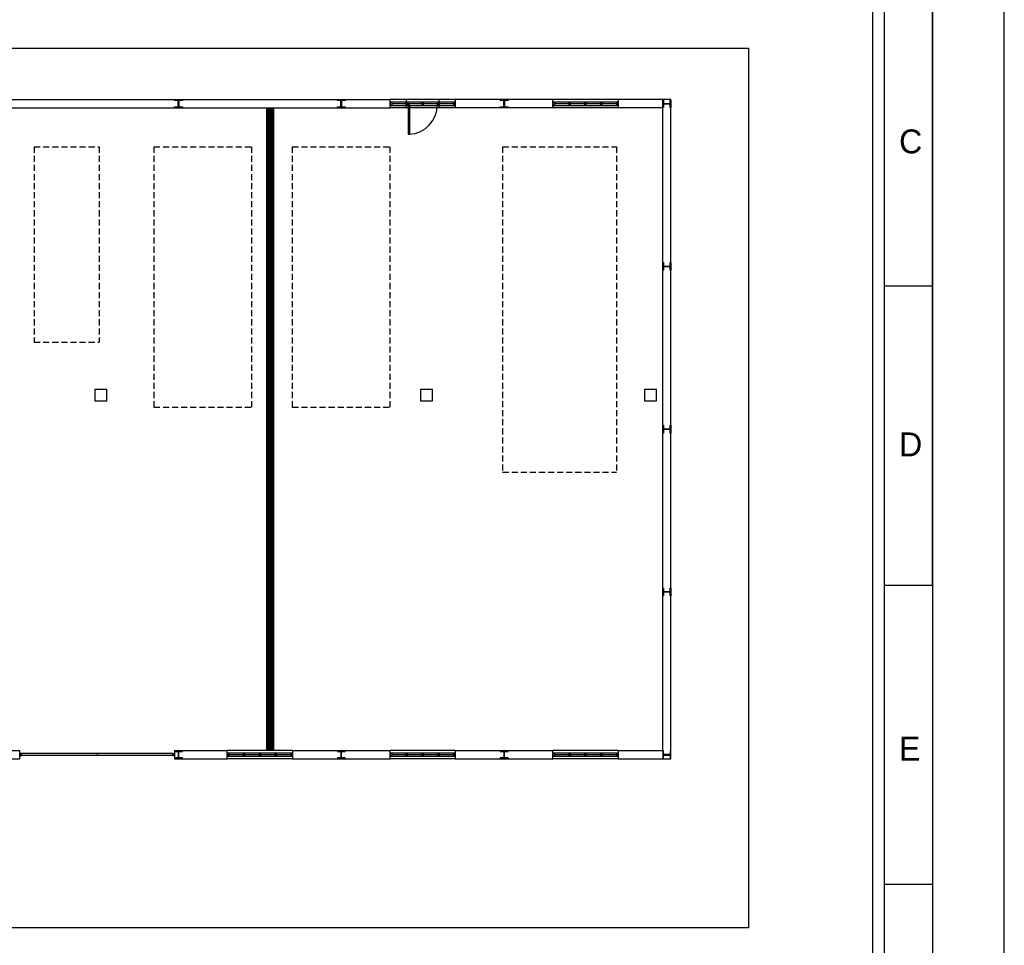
# Model space of a CAD drawing. Header units: millimetres. Extents: x -559 to 10735, y -2326 to 222.
# Tile 499 of 656: x 4068 to 4230, y -1434 to -1281. Entities that reach past the tile are written whole.
import ezdxf

# ---------------------------------------------------------------- set-up
doc = ezdxf.new("R2010")
doc.units = ezdxf.units.MM
doc.header["$LTSCALE"] = 4
doc.linetypes.add('HIDDEN', pattern=[0.375, 0.25, -0.125])
for name, color, linetype in [('Extremos da Area Total', 253, 'Continuous'), ('Modelo', 251, 'Continuous'), ('Modificaçoes da Planta Baixa', 255, 'Continuous'), ('Planta Baixa', 251, 'Continuous')]:
    doc.layers.add(name, color=color, linetype=linetype)

# ---------------------------------------------------------------- blocks, each defined once
blk = doc.blocks.new('AUW01D3S-flat-27-flat-1')
at = {"color": 9}
for p, q in [((0, 0.125), (-2, 0.125)), ((0, -0.125), (-2, -0.125))]:
    blk.add_line(p, q, dxfattribs=at)
blk = doc.blocks.new('AUD18D1S-flat-57-flat-1')
at = {"color": 9}
for p, q in [((-2, -0.125), (-2, 0.125)), ((0, 0.125), (0, -0.125))]:
    blk.add_line(p, q, dxfattribs=at)
blk = doc.blocks.new('AUD19D1S-flat-57-flat-1')
at = {"color": 9}
for p, q in [((-2, 0), (-2, 0)), ((0, 0), (0, 0))]:
    blk.add_line(p, q, dxfattribs=at)
blk = doc.blocks.new('AUD37D1S-flat-177-flat-1')
at = {"color": 9}
for p, q in [((-0.05, 0.05), (-0.05, -0.05)), ((0, 0.05), (-0.05, 0.05)), ((0, -0.05), (0, 0.05)), ((-0.05, -0.05), (0, -0.05))]:
    blk.add_line(p, q, dxfattribs=at)
at = {"color": 9, "width": 0.5, "flags": 3}
for p in [(-0.05, 0), (-0.05, -0.05)]:
    blk.add_attdef('JAMBPT', p, '', height=0.01, rotation=180, dxfattribs=at)
at = {"color": 9, "oblique": 36.8699, "width": 1.25, "flags": 3}
for p in [(-0.05, 0.05), (-0.05, 0), (-0.05, -0.05)]:
    blk.add_attdef('JAMBPT', p, '', height=0.00632, rotation=243.4349, dxfattribs=at)
blk = doc.blocks.new('AUD37D1S-flat-176-flat-1')
at = {"color": 9}
for p, q in [((0, -0.05), (0, 0.05)), ((0, 0.05), (0.05, 0.05)), ((0.05, 0.05), (0.05, -0.05)), ((0.05, -0.05), (0, -0.05))]:
    blk.add_line(p, q, dxfattribs=at)
at = {"color": 9, "text_generation_flag": 4, "width": 1.25, "flags": 3}
for p in [(0.05, 0.05), (0.05, 0), (0.05, -0.05)]:
    blk.add_attdef('JAMBPT', p, '', height=0.00632, rotation=296.5651, dxfattribs=at)
at = {"color": 9, "text_generation_flag": 4, "width": 0.5, "flags": 3}
for p in [(0.05, 0), (0.05, -0.05)]:
    blk.add_attdef('JAMBPT', p, '', height=0.01, dxfattribs=at)
blk = doc.blocks.new('AUD40D1S-flat-54-flat-1')
at = {"color": 9}
for p, q in [((-1, 0.05), (-1, -0.05)), ((1, 0.05), (-1, 0.05)), ((1, -0.05), (1, 0.05)), ((-1, -0.05), (1, -0.05))]:
    blk.add_line(p, q, dxfattribs=at)
blk = doc.blocks.new('AUD40D1S-flat-53-flat-1')
at = {"color": 9}
for p, q in [((-1, 0.05), (-1, -0.05)), ((1, 0.05), (-1, 0.05)), ((1, -0.05), (1, 0.05)), ((-1, -0.05), (1, -0.05))]:
    blk.add_line(p, q, dxfattribs=at)
blk = doc.blocks.new('AUD37D1S-flat-175-flat-1')
at = {"color": 9}
for p, q in [((-0.05, 0.05), (-0.05, -0.05)), ((0, 0.05), (-0.05, 0.05)), ((0, -0.05), (0, 0.05)), ((-0.05, -0.05), (0, -0.05))]:
    blk.add_line(p, q, dxfattribs=at)
at = {"color": 9, "width": 0.5, "flags": 3}
for p in [(-0.05, 0), (-0.05, -0.05)]:
    blk.add_attdef('JAMBPT', p, '', height=0.01, rotation=180, dxfattribs=at)
at = {"color": 9, "oblique": 36.8699, "width": 1.25, "flags": 3}
for p in [(-0.05, 0.05), (-0.05, 0), (-0.05, -0.05)]:
    blk.add_attdef('JAMBPT', p, '', height=0.00632, rotation=243.4349, dxfattribs=at)
blk = doc.blocks.new('AUD37D1S-flat-174-flat-1')
at = {"color": 9}
for p, q in [((-0.05, 0.05), (-0.05, -0.05)), ((0, 0.05), (-0.05, 0.05)), ((0, -0.05), (0, 0.05)), ((-0.05, -0.05), (0, -0.05))]:
    blk.add_line(p, q, dxfattribs=at)
at = {"color": 9, "width": 0.5, "flags": 3}
for p in [(-0.05, 0), (-0.05, -0.05)]:
    blk.add_attdef('JAMBPT', p, '', height=0.01, rotation=180, dxfattribs=at)
at = {"color": 9, "oblique": 36.8699, "width": 1.25, "flags": 3}
for p in [(-0.05, 0.05), (-0.05, 0), (-0.05, -0.05)]:
    blk.add_attdef('JAMBPT', p, '', height=0.00632, rotation=243.4349, dxfattribs=at)
blk = doc.blocks.new('AUD37D1S-flat-173-flat-1')
at = {"color": 9}
for p, q in [((-0.05, 0.05), (-0.05, -0.05)), ((0, 0.05), (-0.05, 0.05)), ((0, -0.05), (0, 0.05)), ((-0.05, -0.05), (0, -0.05))]:
    blk.add_line(p, q, dxfattribs=at)
at = {"color": 9, "width": 0.5, "flags": 3}
for p in [(-0.05, 0), (-0.05, -0.05)]:
    blk.add_attdef('JAMBPT', p, '', height=0.01, rotation=180, dxfattribs=at)
at = {"color": 9, "oblique": 36.8699, "width": 1.25, "flags": 3}
for p in [(-0.05, 0.05), (-0.05, 0), (-0.05, -0.05)]:
    blk.add_attdef('JAMBPT', p, '', height=0.00632, rotation=243.4349, dxfattribs=at)
blk = doc.blocks.new('AUW01D1S-flat-88-flat-1')
at = {"color": 9}
blk.add_line((0.21875, 0), (-0.21875, 0), dxfattribs=at)
blk = doc.blocks.new('AUW01D1S-flat-87-flat-1')
at = {"color": 9}
blk.add_line((0.21875, 0), (-0.21875, 0), dxfattribs=at)
blk = doc.blocks.new('AUW01D1S-flat-86-flat-1')
at = {"color": 9}
blk.add_line((0.21875, 0), (-0.21875, 0), dxfattribs=at)
blk = doc.blocks.new('AUW01D1S-flat-85-flat-1')
at = {"color": 9}
blk.add_line((0.21875, 0), (-0.21875, 0), dxfattribs=at)
blk = doc.blocks.new('AUW01D3S-flat-26-flat-1')
at = {"color": 9}
for p, q in [((0, 0.125), (-2, 0.125)), ((0, -0.125), (-2, -0.125))]:
    blk.add_line(p, q, dxfattribs=at)
blk = doc.blocks.new('AUD18D1S-flat-56-flat-1')
at = {"color": 9}
for p, q in [((-2, -0.125), (-2, 0.125)), ((0, 0.125), (0, -0.125))]:
    blk.add_line(p, q, dxfattribs=at)
blk = doc.blocks.new('AUD19D1S-flat-56-flat-1')
at = {"color": 9}
for p, q in [((-2, 0), (-2, 0)), ((0, 0), (0, 0))]:
    blk.add_line(p, q, dxfattribs=at)
blk = doc.blocks.new('AUD37D1S-flat-172-flat-1')
at = {"color": 9}
for p, q in [((-0.05, 0.05), (-0.05, -0.05)), ((0, 0.05), (-0.05, 0.05)), ((0, -0.05), (0, 0.05)), ((-0.05, -0.05), (0, -0.05))]:
    blk.add_line(p, q, dxfattribs=at)
at = {"color": 9, "width": 0.5, "flags": 3}
for p in [(-0.05, 0), (-0.05, -0.05)]:
    blk.add_attdef('JAMBPT', p, '', height=0.01, rotation=180, dxfattribs=at)
at = {"color": 9, "oblique": 36.8699, "width": 1.25, "flags": 3}
for p in [(-0.05, 0.05), (-0.05, 0), (-0.05, -0.05)]:
    blk.add_attdef('JAMBPT', p, '', height=0.00632, rotation=243.4349, dxfattribs=at)
blk = doc.blocks.new('AUD37D1S-flat-171-flat-1')
at = {"color": 9}
for p, q in [((0, -0.05), (0, 0.05)), ((0, 0.05), (0.05, 0.05)), ((0.05, 0.05), (0.05, -0.05)), ((0.05, -0.05), (0, -0.05))]:
    blk.add_line(p, q, dxfattribs=at)
at = {"color": 9, "text_generation_flag": 4, "width": 1.25, "flags": 3}
for p in [(0.05, 0.05), (0.05, 0), (0.05, -0.05)]:
    blk.add_attdef('JAMBPT', p, '', height=0.00632, rotation=296.5651, dxfattribs=at)
at = {"color": 9, "text_generation_flag": 4, "width": 0.5, "flags": 3}
for p in [(0.05, 0), (0.05, -0.05)]:
    blk.add_attdef('JAMBPT', p, '', height=0.01, dxfattribs=at)
blk = doc.blocks.new('AUD40D1S-flat-52-flat-1')
at = {"color": 9}
for p, q in [((-1, 0.05), (-1, -0.05)), ((1, 0.05), (-1, 0.05)), ((1, -0.05), (1, 0.05)), ((-1, -0.05), (1, -0.05))]:
    blk.add_line(p, q, dxfattribs=at)
blk = doc.blocks.new('AUD40D1S-flat-51-flat-1')
at = {"color": 9}
for p, q in [((-1, 0.05), (-1, -0.05)), ((1, 0.05), (-1, 0.05)), ((1, -0.05), (1, 0.05)), ((-1, -0.05), (1, -0.05))]:
    blk.add_line(p, q, dxfattribs=at)
blk = doc.blocks.new('AUD37D1S-flat-170-flat-1')
at = {"color": 9}
for p, q in [((-0.05, 0.05), (-0.05, -0.05)), ((0, 0.05), (-0.05, 0.05)), ((0, -0.05), (0, 0.05)), ((-0.05, -0.05), (0, -0.05))]:
    blk.add_line(p, q, dxfattribs=at)
at = {"color": 9, "width": 0.5, "flags": 3}
for p in [(-0.05, 0), (-0.05, -0.05)]:
    blk.add_attdef('JAMBPT', p, '', height=0.01, rotation=180, dxfattribs=at)
at = {"color": 9, "oblique": 36.8699, "width": 1.25, "flags": 3}
for p in [(-0.05, 0.05), (-0.05, 0), (-0.05, -0.05)]:
    blk.add_attdef('JAMBPT', p, '', height=0.00632, rotation=243.4349, dxfattribs=at)
blk = doc.blocks.new('AUD37D1S-flat-169-flat-1')
at = {"color": 9}
for p, q in [((-0.05, 0.05), (-0.05, -0.05)), ((0, 0.05), (-0.05, 0.05)), ((0, -0.05), (0, 0.05)), ((-0.05, -0.05), (0, -0.05))]:
    blk.add_line(p, q, dxfattribs=at)
at = {"color": 9, "width": 0.5, "flags": 3}
for p in [(-0.05, 0), (-0.05, -0.05)]:
    blk.add_attdef('JAMBPT', p, '', height=0.01, rotation=180, dxfattribs=at)
at = {"color": 9, "oblique": 36.8699, "width": 1.25, "flags": 3}
for p in [(-0.05, 0.05), (-0.05, 0), (-0.05, -0.05)]:
    blk.add_attdef('JAMBPT', p, '', height=0.00632, rotation=243.4349, dxfattribs=at)
blk = doc.blocks.new('AUD37D1S-flat-168-flat-1')
at = {"color": 9}
for p, q in [((-0.05, 0.05), (-0.05, -0.05)), ((0, 0.05), (-0.05, 0.05)), ((0, -0.05), (0, 0.05)), ((-0.05, -0.05), (0, -0.05))]:
    blk.add_line(p, q, dxfattribs=at)
at = {"color": 9, "width": 0.5, "flags": 3}
for p in [(-0.05, 0), (-0.05, -0.05)]:
    blk.add_attdef('JAMBPT', p, '', height=0.01, rotation=180, dxfattribs=at)
at = {"color": 9, "oblique": 36.8699, "width": 1.25, "flags": 3}
for p in [(-0.05, 0.05), (-0.05, 0), (-0.05, -0.05)]:
    blk.add_attdef('JAMBPT', p, '', height=0.00632, rotation=243.4349, dxfattribs=at)
blk = doc.blocks.new('AUW01D1S-flat-84-flat-1')
at = {"color": 9}
blk.add_line((0.21875, 0), (-0.21875, 0), dxfattribs=at)
blk = doc.blocks.new('AUW01D1S-flat-83-flat-1')
at = {"color": 9}
blk.add_line((0.21875, 0), (-0.21875, 0), dxfattribs=at)
blk = doc.blocks.new('AUW01D1S-flat-82-flat-1')
at = {"color": 9}
blk.add_line((0.21875, 0), (-0.21875, 0), dxfattribs=at)
blk = doc.blocks.new('AUW01D1S-flat-81-flat-1')
at = {"color": 9}
blk.add_line((0.21875, 0), (-0.21875, 0), dxfattribs=at)
blk = doc.blocks.new('AUW01D3S-flat-25-flat-1')
at = {"color": 9}
for p, q in [((0, 0.125), (-2, 0.125)), ((0, -0.125), (-2, -0.125))]:
    blk.add_line(p, q, dxfattribs=at)
blk = doc.blocks.new('AUD18D1S-flat-55-flat-1')
at = {"color": 9}
for p, q in [((-2, -0.125), (-2, 0.125)), ((0, 0.125), (0, -0.125))]:
    blk.add_line(p, q, dxfattribs=at)
blk = doc.blocks.new('AUD19D1S-flat-55-flat-1')
at = {"color": 9}
for p, q in [((-2, 0), (-2, 0)), ((0, 0), (0, 0))]:
    blk.add_line(p, q, dxfattribs=at)
blk = doc.blocks.new('AUD37D1S-flat-167-flat-1')
at = {"color": 9}
for p, q in [((-0.05, 0.05), (-0.05, -0.05)), ((0, 0.05), (-0.05, 0.05)), ((0, -0.05), (0, 0.05)), ((-0.05, -0.05), (0, -0.05))]:
    blk.add_line(p, q, dxfattribs=at)
at = {"color": 9, "width": 0.5, "flags": 3}
for p in [(-0.05, 0), (-0.05, -0.05)]:
    blk.add_attdef('JAMBPT', p, '', height=0.01, rotation=180, dxfattribs=at)
at = {"color": 9, "oblique": 36.8699, "width": 1.25, "flags": 3}
for p in [(-0.05, 0.05), (-0.05, 0), (-0.05, -0.05)]:
    blk.add_attdef('JAMBPT', p, '', height=0.00632, rotation=243.4349, dxfattribs=at)
blk = doc.blocks.new('AUD37D1S-flat-166-flat-1')
at = {"color": 9}
for p, q in [((0, -0.05), (0, 0.05)), ((0, 0.05), (0.05, 0.05)), ((0.05, 0.05), (0.05, -0.05)), ((0.05, -0.05), (0, -0.05))]:
    blk.add_line(p, q, dxfattribs=at)
at = {"color": 9, "text_generation_flag": 4, "width": 1.25, "flags": 3}
for p in [(0.05, 0.05), (0.05, 0), (0.05, -0.05)]:
    blk.add_attdef('JAMBPT', p, '', height=0.00632, rotation=296.5651, dxfattribs=at)
at = {"color": 9, "text_generation_flag": 4, "width": 0.5, "flags": 3}
for p in [(0.05, 0), (0.05, -0.05)]:
    blk.add_attdef('JAMBPT', p, '', height=0.01, dxfattribs=at)
blk = doc.blocks.new('AUD40D1S-flat-50-flat-1')
at = {"color": 9}
for p, q in [((-1, 0.05), (-1, -0.05)), ((1, 0.05), (-1, 0.05)), ((1, -0.05), (1, 0.05)), ((-1, -0.05), (1, -0.05))]:
    blk.add_line(p, q, dxfattribs=at)
blk = doc.blocks.new('AUD40D1S-flat-49-flat-1')
at = {"color": 9}
for p, q in [((-1, 0.05), (-1, -0.05)), ((1, 0.05), (-1, 0.05)), ((1, -0.05), (1, 0.05)), ((-1, -0.05), (1, -0.05))]:
    blk.add_line(p, q, dxfattribs=at)
blk = doc.blocks.new('AUD37D1S-flat-165-flat-1')
at = {"color": 9}
for p, q in [((-0.05, 0.05), (-0.05, -0.05)), ((0, 0.05), (-0.05, 0.05)), ((0, -0.05), (0, 0.05)), ((-0.05, -0.05), (0, -0.05))]:
    blk.add_line(p, q, dxfattribs=at)
at = {"color": 9, "width": 0.5, "flags": 3}
for p in [(-0.05, 0), (-0.05, -0.05)]:
    blk.add_attdef('JAMBPT', p, '', height=0.01, rotation=180, dxfattribs=at)
at = {"color": 9, "oblique": 36.8699, "width": 1.25, "flags": 3}
for p in [(-0.05, 0.05), (-0.05, 0), (-0.05, -0.05)]:
    blk.add_attdef('JAMBPT', p, '', height=0.00632, rotation=243.4349, dxfattribs=at)
blk = doc.blocks.new('AUD37D1S-flat-164-flat-1')
at = {"color": 9}
for p, q in [((-0.05, 0.05), (-0.05, -0.05)), ((0, 0.05), (-0.05, 0.05)), ((0, -0.05), (0, 0.05)), ((-0.05, -0.05), (0, -0.05))]:
    blk.add_line(p, q, dxfattribs=at)
at = {"color": 9, "width": 0.5, "flags": 3}
for p in [(-0.05, 0), (-0.05, -0.05)]:
    blk.add_attdef('JAMBPT', p, '', height=0.01, rotation=180, dxfattribs=at)
at = {"color": 9, "oblique": 36.8699, "width": 1.25, "flags": 3}
for p in [(-0.05, 0.05), (-0.05, 0), (-0.05, -0.05)]:
    blk.add_attdef('JAMBPT', p, '', height=0.00632, rotation=243.4349, dxfattribs=at)
blk = doc.blocks.new('AUD37D1S-flat-163-flat-1')
at = {"color": 9}
for p, q in [((-0.05, 0.05), (-0.05, -0.05)), ((0, 0.05), (-0.05, 0.05)), ((0, -0.05), (0, 0.05)), ((-0.05, -0.05), (0, -0.05))]:
    blk.add_line(p, q, dxfattribs=at)
at = {"color": 9, "width": 0.5, "flags": 3}
for p in [(-0.05, 0), (-0.05, -0.05)]:
    blk.add_attdef('JAMBPT', p, '', height=0.01, rotation=180, dxfattribs=at)
at = {"color": 9, "oblique": 36.8699, "width": 1.25, "flags": 3}
for p in [(-0.05, 0.05), (-0.05, 0), (-0.05, -0.05)]:
    blk.add_attdef('JAMBPT', p, '', height=0.00632, rotation=243.4349, dxfattribs=at)
blk = doc.blocks.new('AUW01D1S-flat-80-flat-1')
at = {"color": 9}
blk.add_line((0.21875, 0), (-0.21875, 0), dxfattribs=at)
blk = doc.blocks.new('AUW01D1S-flat-79-flat-1')
at = {"color": 9}
blk.add_line((0.21875, 0), (-0.21875, 0), dxfattribs=at)
blk = doc.blocks.new('AUW01D1S-flat-78-flat-1')
at = {"color": 9}
blk.add_line((0.21875, 0), (-0.21875, 0), dxfattribs=at)
blk = doc.blocks.new('AUW01D1S-flat-77-flat-1')
at = {"color": 9}
blk.add_line((0.21875, 0), (-0.21875, 0), dxfattribs=at)
blk = doc.blocks.new('AUW01D3S-flat-24-flat-1')
at = {"color": 9}
for p, q in [((0, 0.125), (-2, 0.125)), ((0, -0.125), (-2, -0.125))]:
    blk.add_line(p, q, dxfattribs=at)
blk = doc.blocks.new('AUD18D1S-flat-54-flat-1')
at = {"color": 9}
for p, q in [((-2, -0.125), (-2, 0.125)), ((0, 0.125), (0, -0.125))]:
    blk.add_line(p, q, dxfattribs=at)
blk = doc.blocks.new('AUD19D1S-flat-54-flat-1')
at = {"color": 9}
for p, q in [((-2, 0), (-2, 0)), ((0, 0), (0, 0))]:
    blk.add_line(p, q, dxfattribs=at)
blk = doc.blocks.new('AUD37D1S-flat-162-flat-1')
at = {"color": 9}
for p, q in [((-0.05, 0.05), (-0.05, -0.05)), ((0, 0.05), (-0.05, 0.05)), ((0, -0.05), (0, 0.05)), ((-0.05, -0.05), (0, -0.05))]:
    blk.add_line(p, q, dxfattribs=at)
at = {"color": 9, "width": 0.5, "flags": 3}
for p in [(-0.05, 0), (-0.05, -0.05)]:
    blk.add_attdef('JAMBPT', p, '', height=0.01, rotation=180, dxfattribs=at)
at = {"color": 9, "oblique": 36.8699, "width": 1.25, "flags": 3}
for p in [(-0.05, 0.05), (-0.05, 0), (-0.05, -0.05)]:
    blk.add_attdef('JAMBPT', p, '', height=0.00632, rotation=243.4349, dxfattribs=at)
blk = doc.blocks.new('AUD37D1S-flat-161-flat-1')
at = {"color": 9}
for p, q in [((0, -0.05), (0, 0.05)), ((0, 0.05), (0.05, 0.05)), ((0.05, 0.05), (0.05, -0.05)), ((0.05, -0.05), (0, -0.05))]:
    blk.add_line(p, q, dxfattribs=at)
at = {"color": 9, "text_generation_flag": 4, "width": 1.25, "flags": 3}
for p in [(0.05, 0.05), (0.05, 0), (0.05, -0.05)]:
    blk.add_attdef('JAMBPT', p, '', height=0.00632, rotation=296.5651, dxfattribs=at)
at = {"color": 9, "text_generation_flag": 4, "width": 0.5, "flags": 3}
for p in [(0.05, 0), (0.05, -0.05)]:
    blk.add_attdef('JAMBPT', p, '', height=0.01, dxfattribs=at)
blk = doc.blocks.new('AUD40D1S-flat-48-flat-1')
at = {"color": 9}
for p, q in [((-1, 0.05), (-1, -0.05)), ((1, 0.05), (-1, 0.05)), ((1, -0.05), (1, 0.05)), ((-1, -0.05), (1, -0.05))]:
    blk.add_line(p, q, dxfattribs=at)
blk = doc.blocks.new('AUD40D1S-flat-47-flat-1')
at = {"color": 9}
for p, q in [((-1, 0.05), (-1, -0.05)), ((1, 0.05), (-1, 0.05)), ((1, -0.05), (1, 0.05)), ((-1, -0.05), (1, -0.05))]:
    blk.add_line(p, q, dxfattribs=at)
blk = doc.blocks.new('AUD37D1S-flat-160-flat-1')
at = {"color": 9}
for p, q in [((-0.05, 0.05), (-0.05, -0.05)), ((0, 0.05), (-0.05, 0.05)), ((0, -0.05), (0, 0.05)), ((-0.05, -0.05), (0, -0.05))]:
    blk.add_line(p, q, dxfattribs=at)
at = {"color": 9, "width": 0.5, "flags": 3}
for p in [(-0.05, 0), (-0.05, -0.05)]:
    blk.add_attdef('JAMBPT', p, '', height=0.01, rotation=180, dxfattribs=at)
at = {"color": 9, "oblique": 36.8699, "width": 1.25, "flags": 3}
for p in [(-0.05, 0.05), (-0.05, 0), (-0.05, -0.05)]:
    blk.add_attdef('JAMBPT', p, '', height=0.00632, rotation=243.4349, dxfattribs=at)
blk = doc.blocks.new('AUD37D1S-flat-159-flat-1')
at = {"color": 9}
for p, q in [((-0.05, 0.05), (-0.05, -0.05)), ((0, 0.05), (-0.05, 0.05)), ((0, -0.05), (0, 0.05)), ((-0.05, -0.05), (0, -0.05))]:
    blk.add_line(p, q, dxfattribs=at)
at = {"color": 9, "width": 0.5, "flags": 3}
for p in [(-0.05, 0), (-0.05, -0.05)]:
    blk.add_attdef('JAMBPT', p, '', height=0.01, rotation=180, dxfattribs=at)
at = {"color": 9, "oblique": 36.8699, "width": 1.25, "flags": 3}
for p in [(-0.05, 0.05), (-0.05, 0), (-0.05, -0.05)]:
    blk.add_attdef('JAMBPT', p, '', height=0.00632, rotation=243.4349, dxfattribs=at)
blk = doc.blocks.new('AUD37D1S-flat-158-flat-1')
at = {"color": 9}
for p, q in [((-0.05, 0.05), (-0.05, -0.05)), ((0, 0.05), (-0.05, 0.05)), ((0, -0.05), (0, 0.05)), ((-0.05, -0.05), (0, -0.05))]:
    blk.add_line(p, q, dxfattribs=at)
at = {"color": 9, "width": 0.5, "flags": 3}
for p in [(-0.05, 0), (-0.05, -0.05)]:
    blk.add_attdef('JAMBPT', p, '', height=0.01, rotation=180, dxfattribs=at)
at = {"color": 9, "oblique": 36.8699, "width": 1.25, "flags": 3}
for p in [(-0.05, 0.05), (-0.05, 0), (-0.05, -0.05)]:
    blk.add_attdef('JAMBPT', p, '', height=0.00632, rotation=243.4349, dxfattribs=at)
blk = doc.blocks.new('AUW01D1S-flat-76-flat-1')
at = {"color": 9}
blk.add_line((0.21875, 0), (-0.21875, 0), dxfattribs=at)
blk = doc.blocks.new('AUW01D1S-flat-75-flat-1')
at = {"color": 9}
blk.add_line((0.21875, 0), (-0.21875, 0), dxfattribs=at)
blk = doc.blocks.new('AUW01D1S-flat-74-flat-1')
at = {"color": 9}
blk.add_line((0.21875, 0), (-0.21875, 0), dxfattribs=at)
blk = doc.blocks.new('AUW01D1S-flat-73-flat-1')
at = {"color": 9}
blk.add_line((0.21875, 0), (-0.21875, 0), dxfattribs=at)
blk = doc.blocks.new('AUW01D3S-flat-23-flat-1')
at = {"color": 9}
for p, q in [((0, 0.125), (-2, 0.125)), ((0, -0.125), (-2, -0.125))]:
    blk.add_line(p, q, dxfattribs=at)
blk = doc.blocks.new('AUD18D1S-flat-53-flat-1')
at = {"color": 9}
for p, q in [((-2, -0.125), (-2, 0.125)), ((0, 0.125), (0, -0.125))]:
    blk.add_line(p, q, dxfattribs=at)
blk = doc.blocks.new('AUD19D1S-flat-53-flat-1')
at = {"color": 9}
for p, q in [((-2, 0), (-2, 0)), ((0, 0), (0, 0))]:
    blk.add_line(p, q, dxfattribs=at)
blk = doc.blocks.new('AUD37D1S-flat-157-flat-1')
at = {"color": 9}
for p, q in [((-0.05, 0.05), (-0.05, -0.05)), ((0, 0.05), (-0.05, 0.05)), ((0, -0.05), (0, 0.05)), ((-0.05, -0.05), (0, -0.05))]:
    blk.add_line(p, q, dxfattribs=at)
at = {"color": 9, "width": 0.5, "flags": 3}
for p in [(-0.05, 0), (-0.05, -0.05)]:
    blk.add_attdef('JAMBPT', p, '', height=0.01, rotation=180, dxfattribs=at)
at = {"color": 9, "oblique": 36.8699, "width": 1.25, "flags": 3}
for p in [(-0.05, 0.05), (-0.05, 0), (-0.05, -0.05)]:
    blk.add_attdef('JAMBPT', p, '', height=0.00632, rotation=243.4349, dxfattribs=at)
blk = doc.blocks.new('AUD37D1S-flat-156-flat-1')
at = {"color": 9}
for p, q in [((0, -0.05), (0, 0.05)), ((0, 0.05), (0.05, 0.05)), ((0.05, 0.05), (0.05, -0.05)), ((0.05, -0.05), (0, -0.05))]:
    blk.add_line(p, q, dxfattribs=at)
at = {"color": 9, "text_generation_flag": 4, "width": 1.25, "flags": 3}
for p in [(0.05, 0.05), (0.05, 0), (0.05, -0.05)]:
    blk.add_attdef('JAMBPT', p, '', height=0.00632, rotation=296.5651, dxfattribs=at)
at = {"color": 9, "text_generation_flag": 4, "width": 0.5, "flags": 3}
for p in [(0.05, 0), (0.05, -0.05)]:
    blk.add_attdef('JAMBPT', p, '', height=0.01, dxfattribs=at)
blk = doc.blocks.new('AUD40D1S-flat-46-flat-1')
at = {"color": 9}
for p, q in [((-1, 0.05), (-1, -0.05)), ((1, 0.05), (-1, 0.05)), ((1, -0.05), (1, 0.05)), ((-1, -0.05), (1, -0.05))]:
    blk.add_line(p, q, dxfattribs=at)
blk = doc.blocks.new('AUD40D1S-flat-45-flat-1')
at = {"color": 9}
for p, q in [((-1, 0.05), (-1, -0.05)), ((1, 0.05), (-1, 0.05)), ((1, -0.05), (1, 0.05)), ((-1, -0.05), (1, -0.05))]:
    blk.add_line(p, q, dxfattribs=at)
blk = doc.blocks.new('AUD37D1S-flat-155-flat-1')
at = {"color": 9}
for p, q in [((-0.05, 0.05), (-0.05, -0.05)), ((0, 0.05), (-0.05, 0.05)), ((0, -0.05), (0, 0.05)), ((-0.05, -0.05), (0, -0.05))]:
    blk.add_line(p, q, dxfattribs=at)
at = {"color": 9, "width": 0.5, "flags": 3}
for p in [(-0.05, 0), (-0.05, -0.05)]:
    blk.add_attdef('JAMBPT', p, '', height=0.01, rotation=180, dxfattribs=at)
at = {"color": 9, "oblique": 36.8699, "width": 1.25, "flags": 3}
for p in [(-0.05, 0.05), (-0.05, 0), (-0.05, -0.05)]:
    blk.add_attdef('JAMBPT', p, '', height=0.00632, rotation=243.4349, dxfattribs=at)
blk = doc.blocks.new('AUD37D1S-flat-154-flat-1')
at = {"color": 9}
for p, q in [((-0.05, 0.05), (-0.05, -0.05)), ((0, 0.05), (-0.05, 0.05)), ((0, -0.05), (0, 0.05)), ((-0.05, -0.05), (0, -0.05))]:
    blk.add_line(p, q, dxfattribs=at)
at = {"color": 9, "width": 0.5, "flags": 3}
for p in [(-0.05, 0), (-0.05, -0.05)]:
    blk.add_attdef('JAMBPT', p, '', height=0.01, rotation=180, dxfattribs=at)
at = {"color": 9, "oblique": 36.8699, "width": 1.25, "flags": 3}
for p in [(-0.05, 0.05), (-0.05, 0), (-0.05, -0.05)]:
    blk.add_attdef('JAMBPT', p, '', height=0.00632, rotation=243.4349, dxfattribs=at)
blk = doc.blocks.new('AUD37D1S-flat-153-flat-1')
at = {"color": 9}
for p, q in [((-0.05, 0.05), (-0.05, -0.05)), ((0, 0.05), (-0.05, 0.05)), ((0, -0.05), (0, 0.05)), ((-0.05, -0.05), (0, -0.05))]:
    blk.add_line(p, q, dxfattribs=at)
at = {"color": 9, "width": 0.5, "flags": 3}
for p in [(-0.05, 0), (-0.05, -0.05)]:
    blk.add_attdef('JAMBPT', p, '', height=0.01, rotation=180, dxfattribs=at)
at = {"color": 9, "oblique": 36.8699, "width": 1.25, "flags": 3}
for p in [(-0.05, 0.05), (-0.05, 0), (-0.05, -0.05)]:
    blk.add_attdef('JAMBPT', p, '', height=0.00632, rotation=243.4349, dxfattribs=at)
blk = doc.blocks.new('AUW01D1S-flat-72-flat-1')
at = {"color": 9}
blk.add_line((0.21875, 0), (-0.21875, 0), dxfattribs=at)
blk = doc.blocks.new('AUW01D1S-flat-71-flat-1')
at = {"color": 9}
blk.add_line((0.21875, 0), (-0.21875, 0), dxfattribs=at)
blk = doc.blocks.new('AUW01D1S-flat-70-flat-1')
at = {"color": 9}
blk.add_line((0.21875, 0), (-0.21875, 0), dxfattribs=at)
blk = doc.blocks.new('AUW01D1S-flat-69-flat-1')
at = {"color": 9}
blk.add_line((0.21875, 0), (-0.21875, 0), dxfattribs=at)
blk = doc.blocks.new('AUD18D1S-flat-22-flat-1')
at = {"color": 9}
for p, q in [((0, -0.125), (0, 0.125)), ((4.75, 0.125), (4.75, -0.125))]:
    blk.add_line(p, q, dxfattribs=at)
blk = doc.blocks.new('AUD19D1S-flat-22-flat-1')
at = {"color": 9}
for p, q in [((0, 0), (0, 0)), ((4.75, 0), (4.75, 0))]:
    blk.add_line(p, q, dxfattribs=at)
blk = doc.blocks.new('AUD37D1S-flat-62-flat-1')
at = {"color": 9}
for p, q in [((0, 0.0375), (0, -0.0375)), ((0.05, 0.0375), (0, 0.0375)), ((0.05, -0.0375), (0.05, 0.0375)), ((0, -0.0375), (0.05, -0.0375))]:
    blk.add_line(p, q, dxfattribs=at)
at = {"color": 9, "oblique": 22.61986, "width": 1.083333, "flags": 3}
for p in [(0.05, 0.0375), (0.05, 0), (0.05, -0.0375)]:
    blk.add_attdef('JAMBPT', p, '', height=0.00588, rotation=56.30993, dxfattribs=at)
at = {"color": 9, "width": 0.666667, "flags": 3}
for p in [(0.05, 0.0375), (0.05, 0)]:
    blk.add_attdef('JAMBPT', p, '', height=0.0075, dxfattribs=at)
blk = doc.blocks.new('AUD37D1S-flat-61-flat-1')
at = {"color": 9}
for p, q in [((-0.05, 0.0375), (0, 0.0375)), ((-0.05, -0.0375), (-0.05, 0.0375)), ((0, 0.0375), (0, -0.0375)), ((0, -0.0375), (-0.05, -0.0375))]:
    blk.add_line(p, q, dxfattribs=at)
at = {"color": 9, "text_generation_flag": 4, "flags": 3}
for p, height, rotation, width in [((-0.05, 0.0375), 0.0075, 180, 0.666667), ((-0.05, 0), 0.0075, 180, 0.666667), ((-0.05, 0.0375), 0.00588, 123.69007, 1.083333), ((-0.05, 0), 0.00588, 123.69007, 1.083333), ((-0.05, -0.0375), 0.00588, 123.69007, 1.083333)]:
    blk.add_attdef('JAMBPT', p, '', height=height, rotation=rotation, dxfattribs=dict(at, width=width))
blk = doc.blocks.new('AUD41D1S-flat-12-flat-1')
at = {"color": 9}
for p, q in [((-2.375, 0.0375), (-2.375, -0.0375)), ((2.375, -0.0375), (2.375, 0.0375))]:
    blk.add_line(p, q, dxfattribs=at)
blk = doc.blocks.new('AUD10D1S-flat-1-flat-1')
at = {"color": 9}
for p, q in [((0, 0), (0, -0.05)), ((4.65, 0), (0, 0)), ((4.65, -0.05), (4.65, 0)), ((0, -0.05), (4.65, -0.05))]:
    blk.add_line(p, q, dxfattribs=at)
blk = doc.blocks.new('AUD18D1S-flat-21-flat-1')
at = {"color": 9}
for p, q in [((-1, -0.125), (-1, 0.125)), ((0, 0.125), (0, -0.125))]:
    blk.add_line(p, q, dxfattribs=at)
blk = doc.blocks.new('AUD19D1S-flat-21-flat-1')
at = {"color": 9}
for p, q in [((0, 0), (0, 0)), ((-1, 0), (-1, 0))]:
    blk.add_line(p, q, dxfattribs=at)
blk = doc.blocks.new('AUD37D1S-flat-60-flat-1')
at = {"color": 9}
for p, q in [((-0.05, 0.0375), (-0.05, -0.0375)), ((0, 0.0375), (-0.05, 0.0375)), ((0, -0.0375), (0, 0.0375)), ((-0.05, -0.0375), (0, -0.0375))]:
    blk.add_line(p, q, dxfattribs=at)
at = {"color": 9, "width": 0.666667, "flags": 3}
for p in [(-0.05, 0), (-0.05, -0.0375)]:
    blk.add_attdef('JAMBPT', p, '', height=0.0075, rotation=180, dxfattribs=at)
at = {"color": 9, "oblique": 22.61986, "width": 1.083333, "flags": 3}
for p in [(-0.05, 0.0375), (-0.05, 0), (-0.05, -0.0375)]:
    blk.add_attdef('JAMBPT', p, '', height=0.00588, rotation=236.30993, dxfattribs=at)
blk = doc.blocks.new('AUD37D1S-flat-59-flat-1')
at = {"color": 9}
for p, q in [((0, -0.0375), (0, 0.0375)), ((0, 0.0375), (0.05, 0.0375)), ((0.05, 0.0375), (0.05, -0.0375)), ((0.05, -0.0375), (0, -0.0375))]:
    blk.add_line(p, q, dxfattribs=at)
at = {"color": 9, "text_generation_flag": 4, "width": 1.083333, "flags": 3}
for p in [(0.05, 0.0375), (0.05, 0), (0.05, -0.0375)]:
    blk.add_attdef('JAMBPT', p, '', height=0.00588, rotation=303.69007, dxfattribs=at)
at = {"color": 9, "text_generation_flag": 4, "width": 0.666667, "flags": 3}
for p in [(0.05, 0), (0.05, -0.0375)]:
    blk.add_attdef('JAMBPT', p, '', height=0.0075, dxfattribs=at)
blk = doc.blocks.new('AUD41D1S-flat-11-flat-1')
at = {"color": 9}
for p, q in [((-0.5, 0.0375), (-0.5, -0.0375)), ((0.5, -0.0375), (0.5, 0.0375))]:
    blk.add_line(p, q, dxfattribs=at)
blk = doc.blocks.new('AUD29D1S-flat-15-flat-1')
at = {"color": 9}
for p, q in [((-0.45, 0), (-0.406, 0)), ((-0.45, 0), (-0.45, -0.9)), ((-0.406, 0), (-0.406, -0.9)), ((-0.45, -0.9), (-0.406, -0.9))]:
    blk.add_line(p, q, dxfattribs=at)
blk.add_ellipse((-0.45, 0), major_axis=(-0.636, -0.636), ratio=1, start_param=0.834028, end_param=2.356194, dxfattribs=at)

msp = doc.modelspace()

# ---------------------------------------------------------------- hatches: boundary and pattern name
at = {"layer": 'Modificaçoes da Planta Baixa'}
h = msp.add_hatch(dxfattribs=at)
h.set_pattern_fill('ANSI36', color=256, scale=0.035282)
h.set_pattern_definition([(45, (3331.47222, -365.997), (0.059407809, 0.217828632), [0.280051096, -0.05601022, 0, -0.05601022])])
h.paths.add_polyline_path([(4108.75, -1295.8), (4108.66, -1295.8), (4108.66, -1401.98), (4108.75, -1401.98)])
h.paths.add_polyline_path([(4108.95, -1295.8), (4108.86, -1295.8), (4108.86, -1401.98), (4108.95, -1401.98)])
h.paths.add_polyline_path([(4109.26, -1295.8), (4109.17, -1295.8), (4109.17, -1401.98), (4109.26, -1401.98)])
h.paths.add_polyline_path([(4109.57, -1295.8), (4109.48, -1295.8), (4109.48, -1401.98), (4109.57, -1401.98)])
h.paths.add_polyline_path([(4109.76, -1295.8), (4109.68, -1295.8), (4109.68, -1401.98), (4109.76, -1401.98)])

# ---------------------------------------------------------------- linework, layer by layer
at = {"layer": 'Extremos da Area Total'}
msp.add_lwpolyline([(3685.39, -1302.87), (3685.39, -1285.94), (4188.19, -1285.94), (4188.19, -1431.23), (3685.39, -1431.23), (3685.39, -1305.72)], dxfattribs=at)
at = {"layer": 'Modelo'}
for p, q in [((4218.56, -1275.81), (4218.56, -1552.63)), ((4218.56, -1374.67), (4218.56, -1275.81)), ((4218.56, -1325.24), (4210.65, -1325.24)), ((4210.65, -1374.67), (4218.56, -1374.67)), ((4218.56, -1374.67), (4218.56, -1473.54)), ((4218.56, -1424.11), (4210.65, -1424.11))]:
    msp.add_line(p, q, dxfattribs=at)
for points in [[(3643.16, -1572.4), (4230.42, -1572.4), (4230.42, -1157.17), (3643.16, -1157.17)], [(3662.93, -1552.63), (4210.65, -1552.63), (4210.65, -1176.94), (3662.93, -1176.94)], [(4208.67, -1550.65), (3664.91, -1550.65), (3664.91, -1178.92), (4208.67, -1178.92)]]:
    msp.add_lwpolyline(points, close=True, dxfattribs=at)
at = {"layer": 'Modificaçoes da Planta Baixa'}
msp.add_line((4109.76, -1401.98), (4108.66, -1401.98), dxfattribs=at)
for points in [[(4108.66, -1401.98), (4108.66, -1295.8), (4109.76, -1295.8), (4109.76, -1401.98)], [(4108.75, -1401.98), (4108.75, -1295.8), (4108.86, -1295.8), (4108.86, -1401.98)], [(4108.95, -1401.98), (4108.95, -1295.8), (4109.48, -1295.8), (4109.48, -1401.98)], [(4109.17, -1401.98), (4109.17, -1295.8), (4109.26, -1295.8), (4109.26, -1401.98)], [(4109.57, -1401.98), (4109.57, -1295.8), (4109.68, -1295.8), (4109.68, -1401.98)]]:
    msp.add_lwpolyline(points, dxfattribs=at)
at = {"layer": 'Planta Baixa'}
for p, q in [((3829.41, -1294.46), (4129, -1294.46)), ((3829.41, -1295.8), (4129, -1295.8)), ((4155.88, -1294.46), (4139.76, -1294.46)), ((4155.88, -1295.8), (4139.76, -1295.8)), ((4175.37, -1294.46), (4166.64, -1294.46)), ((4174.03, -1295.8), (4166.64, -1295.8)), ((4174.03, -1401.98), (4174.03, -1295.8)), ((4175.37, -1403.32), (4175.37, -1294.46)), ((4059.11, -1401.98), (4067.85, -1401.98)), ((4080.62, -1402.45), (4080.62, -1402.72)), ((4093.39, -1401.98), (4102.12, -1401.98)), ((4112.87, -1401.98), (4129, -1401.98)), ((4139.76, -1401.98), (4155.88, -1401.98)), ((4166.64, -1401.98), (4174.03, -1401.98)), ((4059.11, -1403.32), (4067.85, -1403.32)), ((4093.39, -1403.32), (4102.12, -1403.32)), ((4112.87, -1403.32), (4129, -1403.32)), ((4139.76, -1403.32), (4155.88, -1403.32)), ((4166.64, -1403.32), (4175.37, -1403.32))]:
    msp.add_line(p, q, dxfattribs=at)
at = {"layer": 'Planta Baixa', "linetype": 'HIDDEN'}
for p, q in [((4070.22, -1302.24), (4080.97, -1302.24)), ((4070.22, -1302.24), (4070.22, -1334.5)), ((4080.97, -1302.24), (4080.97, -1334.5)), ((4090, -1302.24), (4106.13, -1302.24)), ((4090, -1302.24), (4090, -1345.25)), ((4106.13, -1302.24), (4106.13, -1345.25)), ((4112.85, -1302.24), (4112.85, -1345.25)), ((4112.85, -1302.24), (4128.98, -1302.24)), ((4128.98, -1302.24), (4128.98, -1345.25)), ((4147.58, -1302.24), (4166.4, -1302.24)), ((4147.58, -1302.24), (4147.58, -1356)), ((4166.4, -1302.24), (4166.4, -1356)), ((4070.22, -1334.5), (4080.97, -1334.5)), ((4090, -1345.25), (4106.13, -1345.25)), ((4112.85, -1345.25), (4128.98, -1345.25)), ((4147.58, -1356), (4166.4, -1356))]:
    msp.add_line(p, q, dxfattribs=at)
at = {"layer": 'Planta Baixa'}
for points in [[(4094.71, -1294.49), (4094.71, -1294.6), (4094.17, -1294.59, 0.414214), (4094.12, -1294.64), (4094.11, -1295.61, 0.414214), (4094.16, -1295.67), (4094.7, -1295.67), (4094.7, -1295.78), (4093.41, -1295.77), (4093.41, -1295.66), (4093.95, -1295.66, 0.414214), (4094, -1295.61), (4094.01, -1294.64, 0.414214), (4093.95, -1294.59), (4093.42, -1294.58), (4093.42, -1294.48)], [(4121.58, -1294.48), (4121.58, -1294.59), (4121.05, -1294.59, 0.414214), (4120.99, -1294.64), (4120.99, -1295.61, 0.414214), (4121.05, -1295.67), (4121.58, -1295.67), (4121.58, -1295.77), (4120.29, -1295.77), (4120.29, -1295.67), (4120.83, -1295.67, 0.414214), (4120.89, -1295.61), (4120.89, -1294.64, 0.414214), (4120.83, -1294.59), (4120.29, -1294.59), (4120.29, -1294.48)], [(4148.47, -1294.48), (4148.47, -1294.59), (4147.93, -1294.59, 0.414214), (4147.87, -1294.64), (4147.87, -1295.61, 0.414214), (4147.93, -1295.67), (4148.47, -1295.67), (4148.47, -1295.77), (4147.17, -1295.77), (4147.17, -1295.67), (4147.71, -1295.67, 0.414214), (4147.77, -1295.61), (4147.77, -1294.64, 0.414214), (4147.71, -1294.59), (4147.17, -1294.59), (4147.17, -1294.48)], [(4175.35, -1295.77), (4175.24, -1295.77), (4175.24, -1295.24, 0.414214), (4175.18, -1295.18), (4174.22, -1295.18, 0.414214), (4174.16, -1295.24), (4174.16, -1295.77), (4174.06, -1295.77), (4174.06, -1294.48), (4174.16, -1294.48), (4174.16, -1295.02, 0.414214), (4174.22, -1295.07), (4175.18, -1295.07, 0.414214), (4175.24, -1295.02), (4175.24, -1294.48), (4175.35, -1294.48)], [(4175.35, -1322.65), (4175.24, -1322.65), (4175.24, -1322.12, 0.414214), (4175.18, -1322.06), (4174.22, -1322.06, 0.414214), (4174.16, -1322.12), (4174.16, -1322.65), (4174.06, -1322.65), (4174.06, -1321.36), (4174.16, -1321.36), (4174.16, -1321.9, 0.414214), (4174.22, -1321.95), (4175.18, -1321.95, 0.414214), (4175.24, -1321.9), (4175.24, -1321.36), (4175.35, -1321.36)], [(4175.35, -1349.53), (4175.24, -1349.53), (4175.24, -1349, 0.414214), (4175.18, -1348.94), (4174.22, -1348.94, 0.414214), (4174.16, -1349), (4174.16, -1349.53), (4174.06, -1349.53), (4174.06, -1348.24), (4174.16, -1348.24), (4174.16, -1348.78, 0.414214), (4174.22, -1348.84), (4175.18, -1348.84, 0.414214), (4175.24, -1348.78), (4175.24, -1348.24), (4175.35, -1348.24)], [(4175.35, -1376.42), (4175.24, -1376.42), (4175.24, -1375.88, 0.414214), (4175.18, -1375.82), (4174.22, -1375.82, 0.414214), (4174.16, -1375.88), (4174.16, -1376.42), (4174.06, -1376.42), (4174.06, -1375.13), (4174.16, -1375.13), (4174.16, -1375.66, 0.414214), (4174.22, -1375.72), (4175.18, -1375.72, 0.414214), (4175.24, -1375.66), (4175.24, -1375.13), (4175.35, -1375.13)], [(4094.71, -1403.29), (4094.71, -1403.18), (4094.17, -1403.19, -0.414214), (4094.12, -1403.14), (4094.11, -1402.17, -0.414214), (4094.16, -1402.11), (4094.7, -1402.11), (4094.7, -1402), (4093.41, -1402.01), (4093.41, -1402.12), (4093.95, -1402.12, -0.414214), (4094, -1402.17), (4094.01, -1403.14, -0.414214), (4093.95, -1403.19), (4093.42, -1403.19), (4093.42, -1403.3)], [(4121.58, -1403.3), (4121.58, -1403.19), (4121.05, -1403.19, -0.414214), (4120.99, -1403.14), (4120.99, -1402.17, -0.414214), (4121.05, -1402.11), (4121.58, -1402.11), (4121.58, -1402.01), (4120.29, -1402.01), (4120.29, -1402.11), (4120.83, -1402.11, -0.414214), (4120.89, -1402.17), (4120.89, -1403.14, -0.414214), (4120.83, -1403.19), (4120.29, -1403.19), (4120.29, -1403.3)], [(4148.47, -1403.3), (4148.47, -1403.19), (4147.93, -1403.19, -0.414214), (4147.87, -1403.14), (4147.87, -1402.17, -0.414214), (4147.93, -1402.11), (4148.47, -1402.11), (4148.47, -1402.01), (4147.17, -1402.01), (4147.17, -1402.11), (4147.71, -1402.11, -0.414214), (4147.77, -1402.17), (4147.77, -1403.14, -0.414214), (4147.71, -1403.19), (4147.17, -1403.19), (4147.17, -1403.3)], [(4175.35, -1402.01), (4175.24, -1402.01), (4175.24, -1402.54, -0.414214), (4175.18, -1402.6), (4174.22, -1402.6, -0.414214), (4174.16, -1402.54), (4174.16, -1402.01), (4174.06, -1402.01), (4174.06, -1403.3), (4174.16, -1403.3), (4174.16, -1402.76, -0.414214), (4174.22, -1402.71), (4175.18, -1402.71, -0.414214), (4175.24, -1402.76), (4175.24, -1403.3), (4175.35, -1403.3)]]:
    msp.add_lwpolyline(points, format="xyb", close=True, dxfattribs=at)
for points in [[(4080.25, -1344.2), (4082.25, -1344.2), (4082.25, -1342.35), (4080.25, -1342.35)], [(4134.01, -1344.2), (4136.02, -1344.2), (4136.02, -1342.35), (4134.01, -1342.35)], [(4171.01, -1344.2), (4173.01, -1344.2), (4173.01, -1342.35), (4171.01, -1342.35)]]:
    msp.add_lwpolyline(points, close=True, dxfattribs=at)

# ---------------------------------------------------------------- block references
at = {"layer": 'Planta Baixa', "xscale": 5.376215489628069, "yscale": 5.376215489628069, "zscale": 5.376215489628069}
for name, p in [('AUW01D3S-flat-25-flat-1', (4139.76, -1295.13)), ('AUD18D1S-flat-55-flat-1', (4139.76, -1295.13)), ('AUD37D1S-flat-166-flat-1', (4129, -1295.13)), ('AUD40D1S-flat-50-flat-1', (4134.38, -1295.13)), ('AUD40D1S-flat-49-flat-1', (4134.38, -1295.13)), ('AUD19D1S-flat-55-flat-1', (4139.76, -1295.13)), ('AUW01D1S-flat-77-flat-1', (4130.45, -1295.13)), ('AUD37D1S-flat-163-flat-1', (4131.89, -1295.13)), ('AUD18D1S-flat-21-flat-1', (4137.07, -1295.13)), ('AUD37D1S-flat-59-flat-1', (4131.69, -1295.13)), ('AUD41D1S-flat-11-flat-1', (4134.38, -1295.13)), ('AUD19D1S-flat-21-flat-1', (4137.07, -1295.13)), ('AUW01D1S-flat-78-flat-1', (4133.07, -1295.13)), ('AUD29D1S-flat-15-flat-1', (4134.38, -1295.33)), ('AUD37D1S-flat-164-flat-1', (4134.51, -1295.13)), ('AUW01D1S-flat-79-flat-1', (4135.69, -1295.13)), ('AUD37D1S-flat-60-flat-1', (4137.07, -1295.13)), ('AUD37D1S-flat-165-flat-1', (4137.13, -1295.13)), ('AUW01D1S-flat-80-flat-1', (4138.31, -1295.13)), ('AUD37D1S-flat-167-flat-1', (4139.76, -1295.13)), ('AUW01D3S-flat-27-flat-1', (4166.64, -1295.13)), ('AUD18D1S-flat-57-flat-1', (4166.64, -1295.13)), ('AUD37D1S-flat-176-flat-1', (4155.88, -1295.13)), ('AUD40D1S-flat-54-flat-1', (4161.26, -1295.13)), ('AUD40D1S-flat-53-flat-1', (4161.26, -1295.13)), ('AUD19D1S-flat-57-flat-1', (4166.64, -1295.13)), ('AUW01D1S-flat-85-flat-1', (4157.33, -1295.13)), ('AUD37D1S-flat-173-flat-1', (4158.77, -1295.13)), ('AUW01D1S-flat-86-flat-1', (4159.95, -1295.13)), ('AUD37D1S-flat-174-flat-1', (4161.39, -1295.13)), ('AUW01D1S-flat-87-flat-1', (4162.57, -1295.13)), ('AUD37D1S-flat-175-flat-1', (4164.02, -1295.13)), ('AUW01D1S-flat-88-flat-1', (4165.19, -1295.13)), ('AUD37D1S-flat-177-flat-1', (4166.64, -1295.13)), ('AUD18D1S-flat-22-flat-1', (4067.85, -1402.65)), ('AUD37D1S-flat-62-flat-1', (4067.85, -1402.65)), ('AUD41D1S-flat-12-flat-1', (4080.62, -1402.65)), ('AUD19D1S-flat-22-flat-1', (4067.85, -1402.65)), ('AUD10D1S-flat-1-flat-1', (4068.12, -1402.45)), ('AUD37D1S-flat-61-flat-1', (4093.39, -1402.65)), ('AUW01D3S-flat-23-flat-1', (4112.87, -1402.65)), ('AUD18D1S-flat-53-flat-1', (4112.87, -1402.65)), ('AUD37D1S-flat-156-flat-1', (4102.12, -1402.65)), ('AUD40D1S-flat-46-flat-1', (4107.5, -1402.65)), ('AUD40D1S-flat-45-flat-1', (4107.5, -1402.65)), ('AUD19D1S-flat-53-flat-1', (4112.87, -1402.65)), ('AUW01D1S-flat-69-flat-1', (4103.57, -1402.65)), ('AUD37D1S-flat-153-flat-1', (4105.01, -1402.65)), ('AUW01D1S-flat-70-flat-1', (4106.19, -1402.65)), ('AUD37D1S-flat-154-flat-1', (4107.63, -1402.65)), ('AUW01D1S-flat-71-flat-1', (4108.81, -1402.65)), ('AUD37D1S-flat-155-flat-1', (4110.25, -1402.65)), ('AUW01D1S-flat-72-flat-1', (4111.43, -1402.65)), ('AUD37D1S-flat-157-flat-1', (4112.87, -1402.65)), ('AUW01D3S-flat-24-flat-1', (4139.76, -1402.65)), ('AUD18D1S-flat-54-flat-1', (4139.76, -1402.65)), ('AUD37D1S-flat-161-flat-1', (4129, -1402.65)), ('AUD40D1S-flat-48-flat-1', (4134.38, -1402.65)), ('AUD40D1S-flat-47-flat-1', (4134.38, -1402.65)), ('AUD19D1S-flat-54-flat-1', (4139.76, -1402.65)), ('AUW01D1S-flat-73-flat-1', (4130.45, -1402.65)), ('AUD37D1S-flat-158-flat-1', (4131.89, -1402.65)), ('AUW01D1S-flat-74-flat-1', (4133.07, -1402.65)), ('AUD37D1S-flat-159-flat-1', (4134.51, -1402.65)), ('AUW01D1S-flat-75-flat-1', (4135.69, -1402.65)), ('AUD37D1S-flat-160-flat-1', (4137.13, -1402.65)), ('AUW01D1S-flat-76-flat-1', (4138.31, -1402.65)), ('AUD37D1S-flat-162-flat-1', (4139.76, -1402.65)), ('AUW01D3S-flat-26-flat-1', (4166.64, -1402.65)), ('AUD18D1S-flat-56-flat-1', (4166.64, -1402.65)), ('AUD37D1S-flat-171-flat-1', (4155.88, -1402.65)), ('AUD40D1S-flat-52-flat-1', (4161.26, -1402.65)), ('AUD40D1S-flat-51-flat-1', (4161.26, -1402.65)), ('AUD19D1S-flat-56-flat-1', (4166.64, -1402.65)), ('AUW01D1S-flat-81-flat-1', (4157.33, -1402.65)), ('AUD37D1S-flat-168-flat-1', (4158.77, -1402.65)), ('AUW01D1S-flat-82-flat-1', (4159.95, -1402.65)), ('AUD37D1S-flat-169-flat-1', (4161.39, -1402.65)), ('AUW01D1S-flat-83-flat-1', (4162.57, -1402.65)), ('AUD37D1S-flat-170-flat-1', (4164.02, -1402.65)), ('AUW01D1S-flat-84-flat-1', (4165.19, -1402.65)), ('AUD37D1S-flat-172-flat-1', (4166.64, -1402.65))]:
    msp.add_blockref(name, p, dxfattribs=at)

# ---------------------------------------------------------------- texts
at = {"layer": 'Modelo', "char_height": 3.95, "attachment_point": 1}
for s, insert in [('C', (4213.05, -1299.38)), ('D', (4213.05, -1349.42)), ('E', (4213.05, -1399.67))]:
    msp.add_mtext_dynamic_manual_height_columns(s, width=54.2922, gutter_width=19.77, heights=[0], dxfattribs=dict(at, insert=insert))

doc.saveas('drawing.dxf')
